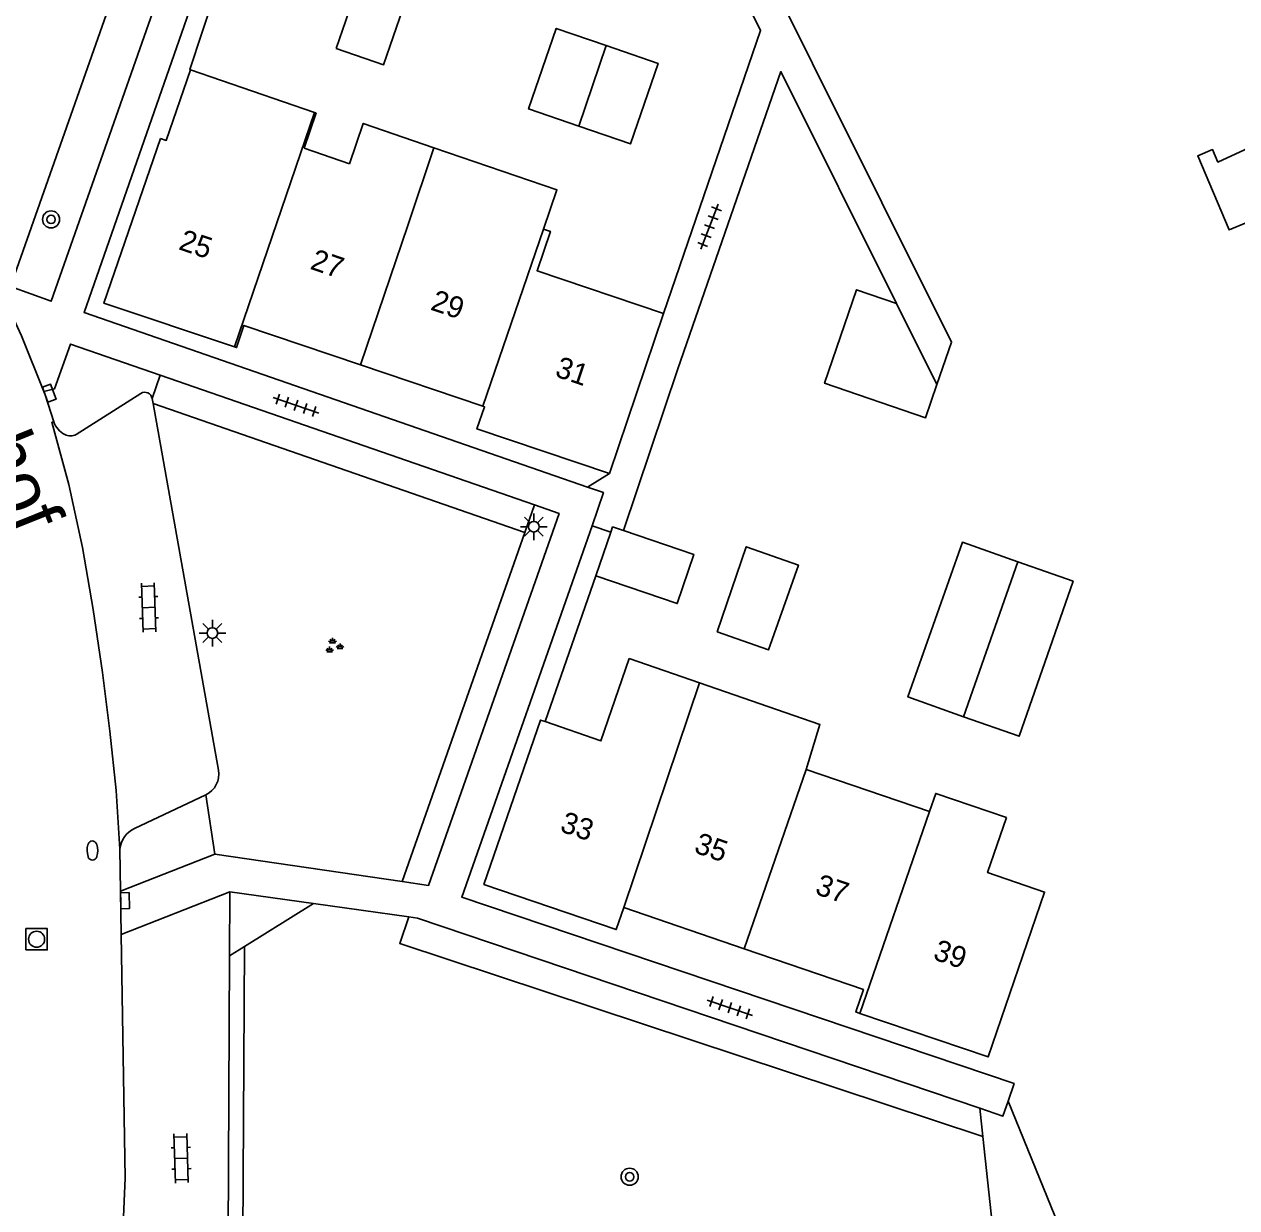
# Model space of a CAD drawing. Extents: x 136000 to 138005, y 398500 to 400500.
# Drawn here: x 137752.1 to 137809, y 398667.7 to 398723.1 of the extents above; entities that cross this region are included whole.
import ezdxf

# ---------------------------------------------------------------- set-up
doc = ezdxf.new("R2010")
doc.units = 0
for name, color, linetype in [('gg-afsc-erfafscheiding', 7, 'Continuous'), ('gg-afsc-muur', 7, 'Continuous'), ('gg-anno-huisnummerreeks BGT', 7, 'Continuous'), ('gg-anno-openbare ruimte label', 7, 'Continuous'), ('gg-bbg-bijgebouw', 7, 'Continuous'), ('gg-bbg-gedigitaliseerde bebouwing', 7, 'Continuous'), ('gg-bbg-gedigitaliseerde bijgebouw', 7, 'Continuous'), ('gg-bbg-hoofdgebouw', 7, 'Continuous'), ('gg-bbg-tussenscheiding', 7, 'Continuous'), ('gg-knt-verharding', 7, 'Continuous'), ('gg-knt-verharding nz', 7, 'Continuous'), ('gt-grn-groengrens', 7, 'Continuous'), ('gt-grn-weggrens', 7, 'Continuous'), ('gt-symb-boom', 7, 'Continuous'), ('gt-symb-brandkraan', 7, 'Continuous'), ('gt-symb-groenvak', 7, 'Continuous'), ('gt-symb-klinker verharding', 7, 'Continuous'), ('gt-symb-kolk', 7, 'Continuous'), ('gt-symb-lichtmast', 7, 'Continuous'), ('gt-symb-rioolschacht', 7, 'Continuous'), ('gt-symb-tegel verharding', 7, 'Continuous')]:
    doc.layers.add(name, color=color, linetype=linetype)

# ---------------------------------------------------------------- blocks, each defined once
blk = doc.blocks.new('gt0-TEG1')
at = {"layer": 'gt-symb-tegel verharding'}
for p, q in [((-1.125, 0), (1.125, 0)), ((-0.9, -0.25), (-0.9, 0.25)), ((-0.45, -0.25), (-0.45, 0.25)), ((0, -0.25), (0, 0.25)), ((0.45, -0.25), (0.45, 0.25)), ((0.9, -0.25), (0.9, 0.25))]:
    blk.add_line(p, q, dxfattribs=at)
blk = doc.blocks.new('gt0-GRVAK')
at = {"layer": 'gt-symb-groenvak'}
for p, q in [((-0.11, 0.189), (-0.228, 0.24)), ((-0.182, 0.153), (0.088, 0.153)), ((-0.091, 0.211), (-0.156, 0.322)), ((-0.047, 0.214), (-0.047, 0.393)), ((-0.004, 0.211), (0.061, 0.322)), ((0.015, 0.189), (0.133, 0.24)), ((0.262, -0.052), (0.197, 0.059)), ((0.305, -0.049), (0.305, 0.13)), ((0.349, -0.052), (0.414, 0.059)), ((-0.245, -0.228), (-0.363, -0.177)), ((-0.318, -0.264), (-0.047, -0.264)), ((-0.226, -0.206), (-0.291, -0.095)), ((-0.183, -0.203), (-0.183, -0.024)), ((-0.139, -0.206), (-0.074, -0.095)), ((-0.12, -0.228), (-0.002, -0.177)), ((0.243, -0.074), (0.125, -0.023)), ((0.17, -0.11), (0.441, -0.11)), ((0.368, -0.074), (0.486, -0.023))]:
    blk.add_line(p, q, dxfattribs=at)
blk = doc.blocks.new('gt0-BOOM')
at = {"layer": 'gt-symb-boom'}
for radius in [0.4, 0.2]:
    blk.add_circle((0, 0), radius, dxfattribs=at)
blk = doc.blocks.new('gt0-LMAST')
at = {"layer": 'gt-symb-lichtmast'}
for p, q in [((-0.005, 0.246), (-0.005, 0.621)), ((-0.182, 0.173), (-0.447, 0.438)), ((0.172, 0.173), (0.437, 0.438)), ((-0.255, -0.004), (-0.63, -0.004)), ((-0.182, -0.181), (-0.447, -0.446)), ((-0.005, -0.254), (-0.005, -0.629)), ((0.437, -0.446), (0.172, -0.181)), ((0.245, -0.004), (0.62, -0.004))]:
    blk.add_line(p, q, dxfattribs=at)
blk.add_circle((-0.005, -0.004), 0.25, dxfattribs=at)
blk = doc.blocks.new('gt0-KOLK')
at = {"layer": 'gt-symb-kolk'}
blk.add_lwpolyline([(0, 0), (0.375, 0), (0.375, 0.4), (-0.375, 0.4), (-0.375, 0), (0, 0)], dxfattribs=at)
blk = doc.blocks.new('gt0-KL1')
at = {"layer": 'gt-symb-klinker verharding'}
for p, q in [((-1.15, 0.3), (1.15, 0.3)), ((-1, -0.3), (-1, 0.3)), ((-0.5, 0.3), (-0.5, 0.45)), ((0, -0.3), (0, 0.3)), ((0.5, 0.3), (0.5, 0.45)), ((1, -0.3), (1, 0.3)), ((-1.15, -0.3), (1.15, -0.3)), ((-0.5, -0.45), (-0.5, -0.3)), ((0.5, -0.45), (0.5, -0.3))]:
    blk.add_line(p, q, dxfattribs=at)
blk = doc.blocks.new('gt0-RS')
at = {"layer": 'gt-symb-rioolschacht'}
blk.add_lwpolyline([(-0.5, -0.5), (0.5, -0.5), (0.5, 0.5), (-0.5, 0.5)], close=True, dxfattribs=at)
blk.add_circle((0, 0), 0.375, dxfattribs=at)
blk = doc.blocks.new('gt0-BR')
at = {"layer": 'gt-symb-brandkraan'}
for centre, radius, start, end in [((-0.244, 0), 0.206, 107.5669, 252.4331), ((0.599, -2.664), 3, 106.892, 107.5669), ((0, -0.691), 0.938, 73.108, 106.892), ((-0.599, -2.664), 3, 72.4331, 73.108), ((0.244, 0), 0.206, 287.567, 72.4331), ((0.599, 2.664), 3, 252.4331, 253.108), ((0, 0.691), 0.938, 253.108, 286.8921), ((-0.599, 2.664), 3, 286.8921, 287.567)]:
    blk.add_arc(centre, radius, start, end, dxfattribs=at)

msp = doc.modelspace()

# ---------------------------------------------------------------- linework, layer by layer
at = {"layer": 'gg-afsc-erfafscheiding'}
msp.add_line((137798.241, 398672.674), (137804.11, 398658.289), dxfattribs=at)
for points in [[(137782.084, 398709.586), (137786.635, 398722.844), (137778.609, 398738.936), (137779.292, 398740.927), (137795.591, 398708.25), (137794.909, 398706.255)], [(137782.753, 398706.988), (137787.592, 398720.926), (137793.014, 398710.055)]]:
    msp.add_lwpolyline(points, dxfattribs=at)
at = {"layer": 'gg-afsc-muur'}
for p, q in [((137780.212, 398699.413), (137782.753, 398706.988)), ((137776.534, 398690.456), (137778.92, 398697.287))]:
    msp.add_line(p, q, dxfattribs=at)
msp.add_lwpolyline([(137761.038, 398724.538), (137759.872, 398721.019), (137759.911, 398721.006)], dxfattribs=at)
at = {"layer": 'gg-bbg-bijgebouw'}
msp.add_line((137778.92, 398697.287), (137779.618, 398699.342), dxfattribs=at)
msp.add_lwpolyline([(137779.618, 398699.342), (137779.701, 398699.587), (137780.212, 398699.413)], dxfattribs=at)
at = {"layer": 'gg-bbg-gedigitaliseerde bebouwing'}
for p, q in [((137765.803, 398718.984), (137765.235, 398717.328)), ((137765.235, 398717.328), (137767.365, 398716.607)), ((137782.084, 398709.586), (137779.55, 398702.08)), ((137783.778, 398692.273), (137780.48, 398693.41)), ((137794.562, 398686.241), (137788.771, 398688.22))]:
    msp.add_line(p, q, dxfattribs=at)
for points in [[(137771.322, 398717.357), (137768.012, 398718.493), (137767.365, 398716.607)], [(137771.322, 398717.357), (137777.086, 398715.378), (137776.455, 398713.541)], [(137776.455, 398713.541), (137776.783, 398713.43), (137776.16, 398711.59), (137782.084, 398709.586)], [(137788.771, 398688.22), (137789.424, 398690.328), (137783.778, 398692.273)], [(137798.17, 398685.96), (137794.853, 398687.093), (137794.562, 398686.241)]]:
    msp.add_lwpolyline(points, dxfattribs=at)
at = {"layer": 'gg-bbg-gedigitaliseerde bijgebouw'}
msp.add_line((137793.014, 398710.055), (137794.909, 398706.255), dxfattribs=at)
for points in [[(137766.741, 398722.004), (137768.962, 398721.242), (137770.317, 398725.19), (137768.097, 398725.952), (137766.741, 398722.004)], [(137779.402, 398722.145), (137777.059, 398722.95), (137775.764, 398719.176), (137778.109, 398718.371)], [(137779.402, 398722.145), (137781.836, 398721.31), (137780.541, 398717.536), (137778.109, 398718.371)], [(137809.444, 398713.856), (137808.606, 398713.504), (137807.134, 398716.975), (137807.834, 398717.272), (137808.084, 398716.683), (137813.49, 398719.173)], [(137794.909, 398706.255), (137794.378, 398704.699), (137789.636, 398706.319), (137791.139, 398710.699), (137793.014, 398710.055)], [(137778.92, 398697.287), (137782.728, 398695.994), (137783.508, 398698.291), (137780.212, 398699.413)], [(137784.601, 398694.666), (137787.007, 398693.816), (137788.413, 398697.792), (137785.97, 398698.655), (137784.601, 398694.666)], [(137798.698, 398697.949), (137796.105, 398698.866), (137793.543, 398691.615), (137796.159, 398690.69)], [(137798.698, 398697.949), (137801.289, 398697.034), (137798.755, 398689.773), (137796.159, 398690.69)]]:
    msp.add_lwpolyline(points, dxfattribs=at)
at = {"layer": 'gg-bbg-hoofdgebouw'}
for p, q in [((137765.726, 398719.01), (137759.911, 398721.006)), ((137765.726, 398719.01), (137765.803, 398718.984)), ((137773.611, 398705.24), (137767.881, 398707.179)), ((137780.23, 398681.75), (137785.874, 398679.815))]:
    msp.add_line(p, q, dxfattribs=at)
for points in [[(137759.911, 398721.006), (137758.774, 398717.696), (137758.5, 398717.79)], [(137761.976, 398708.021), (137755.85, 398710.07), (137758.5, 398717.79)], [(137767.881, 398707.179), (137762.41, 398709.03), (137762.07, 398707.99), (137761.976, 398708.021)], [(137779.55, 398702.08), (137773.34, 398704.18), (137773.7, 398705.21), (137773.611, 398705.24)], [(137780.48, 398693.41), (137779.15, 398689.55), (137776.534, 398690.456)], [(137776.534, 398690.456), (137776.32, 398690.53), (137773.67, 398682.83), (137779.87, 398680.71), (137780.23, 398681.75)], [(137791.294, 398676.784), (137797.31, 398674.74), (137799.95, 398682.47), (137797.28, 398683.38), (137798.17, 398685.96)], [(137785.874, 398679.815), (137791.46, 398677.9), (137791.1, 398676.85), (137791.294, 398676.784)]]:
    msp.add_lwpolyline(points, dxfattribs=at)
at = {"layer": 'gg-bbg-tussenscheiding'}
for p, q in [((137779.402, 398722.145), (137778.109, 398718.371)), ((137765.726, 398719.01), (137761.976, 398708.021)), ((137770.092, 398713.717), (137771.322, 398717.357)), ((137767.881, 398707.179), (137770.092, 398713.717)), ((137773.611, 398705.24), (137776.455, 398713.541)), ((137796.159, 398690.69), (137798.698, 398697.949)), ((137780.23, 398681.75), (137783.778, 398692.273)), ((137785.874, 398679.815), (137788.771, 398688.22)), ((137791.294, 398676.784), (137794.562, 398686.241))]:
    msp.add_line(p, q, dxfattribs=at)
at = {"layer": 'gg-knt-verharding'}
for p, q in [((137776.035, 398700.611), (137758.491, 398706.693)), ((137753.099, 398705.782), (137753.038, 398705.934)), ((137753.498, 398704.511), (137753.099, 398705.782)), ((137757.582, 398705.841), (137754.548, 398703.919)), ((137758.113, 398705.604), (137758.156, 398705.364)), ((137758.156, 398705.364), (137761.223, 398688.185)), ((137778.523, 398701.452), (137779.55, 398702.08)), ((137778.737, 398699.641), (137779.618, 398699.342)), ((137760.624, 398687.026), (137757.284, 398685.451)), ((137756.599, 398684.487), (137756.63, 398682.509)), ((137756.63, 398682.509), (137761.05, 398684.24)), ((137761.05, 398684.24), (137769.837, 398682.96)), ((137756.662, 398680.487), (137756.63, 398682.509)), ((137756.662, 398680.487), (137761.75, 398682.48)), ((137761.735, 398679.48), (137761.75, 398682.48)), ((137765.677, 398681.932), (137762.437, 398679.917)), ((137770.142, 398681.308), (137765.677, 398681.932)), ((137762.437, 398679.917), (137761.735, 398679.48)), ((137761.6, 398651.99), (137761.735, 398679.48))]:
    msp.add_line(p, q, dxfattribs=at)
for points in [[(137751.474, 398710.849), (137753.38, 398710.16), (137759.46, 398727.47), (137757.543, 398728.128)], [(137778.523, 398701.452), (137754.92, 398709.63), (137761.017, 398727.113)], [(137753.038, 398705.934), (137751.986, 398708.541), (137750.803, 398711.092)], [(137758.491, 398706.693), (137754.29, 398708.15), (137753.54, 398706.06), (137753.038, 398705.934)], [(137769.837, 398682.96), (137771.07, 398682.78), (137777.19, 398700.21), (137776.035, 398700.611)], [(137798.241, 398672.674), (137798.52, 398673.49), (137772.63, 398682.23), (137778.737, 398699.641)], [(137796.916, 398672.337), (137770.56, 398681.25), (137770.142, 398681.308)], [(137798.241, 398672.674), (137798, 398671.97), (137796.916, 398672.337)]]:
    msp.add_lwpolyline(points, dxfattribs=at)
for centre, radius, start, end in [((137757.767, 398705.542), 0.352, 10.199, 121.696), ((137754.447, 398704.825), 1, 198.3303, 244.7799), ((137754.286, 398704.359), 0.512, 238.8075, 300.7576), ((137760.167, 398687.996), 1.073, 295.2109, 10.127), ((137757.796, 398684.362), 1.204, 115.1804, 174.0259)]:
    msp.add_arc(centre, radius, start, end, dxfattribs=at)
at = {"layer": 'gg-knt-verharding nz'}
for points in [[(137756.599, 398684.487), (137756.419, 398687.235), (137756.123, 398690.003), (137755.778, 398692.757), (137755.343, 398695.717), (137754.838, 398698.619), (137754.201, 398701.577), (137753.413, 398704.488), (137753.498, 398704.511)], [(137756.662, 398680.487), (137756.84, 398669.06), (137756.19, 398653.84), (137755.94, 398651.562), (137755.54, 398649.305)]]:
    msp.add_lwpolyline(points, dxfattribs=at)
at = {"layer": 'gt-grn-groengrens'}
for p, q in [((137757.045, 398726.712), (137751.474, 398710.849)), ((137758.491, 398706.693), (137758.113, 398705.604)), ((137758.156, 398705.364), (137775.582, 398699.321)), ((137775.582, 398699.321), (137776.035, 398700.611)), ((137769.837, 398682.96), (137775.582, 398699.321)), ((137760.624, 398687.026), (137761.05, 398684.24)), ((137762.3, 398651.964), (137762.437, 398679.917)), ((137797.058, 398671.007), (137796.916, 398672.337)), ((137798.477, 398657.754), (137797.058, 398671.007))]:
    msp.add_line(p, q, dxfattribs=at)
msp.add_lwpolyline([(137797.058, 398671.007), (137769.718, 398680.054), (137770.142, 398681.308)], dxfattribs=at)
at = {"layer": 'gt-grn-weggrens'}
msp.add_line((137765.677, 398681.932), (137761.75, 398682.48), dxfattribs=at)
msp.add_lwpolyline([(137778.523, 398701.452), (137779.271, 398701.193), (137778.737, 398699.641)], dxfattribs=at)

# ---------------------------------------------------------------- block references
at = {"layer": 'gt-symb-boom'}
msp.add_blockref('gt0-BOOM', (137753.371, 398713.997), dxfattribs=at)
at = {"layer": 'gt-symb-boom', "rotation": -18.67058341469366}
msp.add_blockref('gt0-BOOM', (137780.5, 398669.127), dxfattribs=at)
at = {"layer": 'gt-symb-brandkraan', "rotation": -89.08334574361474}
msp.add_blockref('gt0-BR', (137755.31, 398684.417), dxfattribs=at)
at = {"layer": 'gt-symb-groenvak'}
msp.add_blockref('gt0-GRVAK', (137766.614, 398693.996), dxfattribs=at)
at = {"layer": 'gt-symb-klinker verharding', "rotation": 91.83467292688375}
for p in [(137757.948, 398695.807), (137759.469, 398669.992)]:
    msp.add_blockref('gt0-KL1', p, dxfattribs=at)
at = {"layer": 'gt-symb-kolk'}
for p, rotation in [((137753.099, 398705.782), -70.00710602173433), ((137756.636, 398682.066), -89.08334574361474)]:
    msp.add_blockref('gt0-KOLK', p, dxfattribs=dict(at, rotation=rotation))
at = {"layer": 'gt-symb-lichtmast'}
for p in [(137776.014, 398699.596), (137760.939, 398694.613)]:
    msp.add_blockref('gt0-LMAST', p, dxfattribs=at)
at = {"layer": 'gt-symb-rioolschacht'}
msp.add_blockref('gt0-RS', (137752.695, 398680.258), dxfattribs=at)
at = {"layer": 'gt-symb-tegel verharding'}
for p, rotation in [((137784.248, 398713.656), 68.8266684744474), ((137764.855, 398705.283), -18.670583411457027), ((137785.192, 398677.05), -18.670583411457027)]:
    msp.add_blockref('gt0-TEG1', p, dxfattribs=dict(at, rotation=rotation))

# ---------------------------------------------------------------- texts
at = {"layer": 'gg-anno-huisnummerreeks BGT'}
for s, rotation, p in [('25', 341.5, (137759.304, 398712.606)), ('27', 341.3, (137765.47, 398711.689)), ('29', 341.3, (137771.114, 398709.779)), ('31', 341.3, (137776.949, 398706.654)), ('33', 341.1, (137777.185, 398685.328)), ('35', 341.1, (137783.47, 398684.339)), ('37', 341.1, (137789.145, 398682.394)), ('39', 341.2, (137794.677, 398679.332))]:
    msp.add_text(s, height=1, rotation=rotation, dxfattribs=at).set_placement(p)
at = {"layer": 'gg-anno-openbare ruimte label'}
msp.add_text('Mariahof', height=2.5, rotation=291.9, dxfattribs=at).set_placement((137746.817, 398711.191))

doc.saveas('drawing.dxf')
